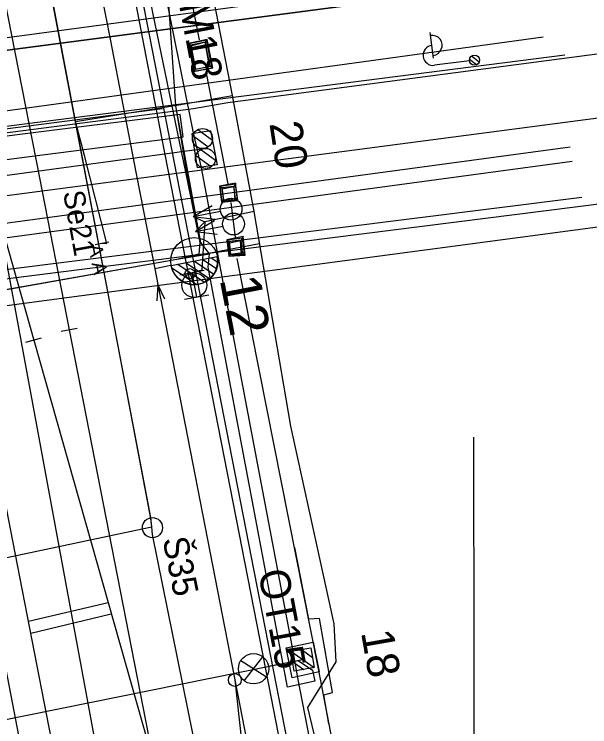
# Model space of a CAD drawing. Extents: x -545736 to -544888, y -1122892 to -1119128.
# Drawn here: x -545094.6 to -545066.05, y -1122379.66 to -1122344.28 of the extents above; entities that cross this region are included whole.
import ezdxf

# ---------------------------------------------------------------- set-up
doc = ezdxf.new("R2010")
doc.units = 0
for name, color, linetype in [('osvětlené plochy-hodnota-obrys', 7, 'Continuous'), ('Vrstva 1', 7, 'Continuous'), ('Vrstva 1 - Koleje', 7, 'Continuous'), ('Vrstva 11 - Trakce', 7, 'Continuous'), ('Vrstva 12 - Trakce zaklady', 7, 'Continuous'), ('Vrstva 17', 7, 'Continuous'), ('Vrstva 17_ploty - zabradli', 7, 'Continuous'), ('Vrstva 18', 7, 'Continuous'), ('Vrstva 2 - Vyhybky', 7, 'Continuous'), ('Vrstva 25', 7, 'Continuous'), ('Vrstva 26', 7, 'Continuous'), ('Vrstva 27', 7, 'Continuous'), ('Vrstva 28 - zabzar', 7, 'Continuous'), ('Vrstva 3 - Lisy - Pocitaci body', 7, 'Continuous'), ('Vrstva 31', 7, 'Continuous'), ('Vrstva 32', 7, 'Continuous'), ('Vrstva 33 - prvky sdelzar', 7, 'Continuous'), ('Vrstva 35', 7, 'Continuous'), ('Vrstva 4 - Teren - stezky - prechody - plochy', 7, 'Continuous'), ('Vrstva 43', 7, 'Continuous'), ('Vrstva 44', 7, 'Continuous'), ('Vrstva 45', 7, 'Continuous'), ('Vrstva 51', 7, 'Continuous'), ('Vrstva 6 - Navesti', 7, 'Continuous'), ('Vrstva 7 - Namezniky-vystroj', 7, 'Continuous')]:
    doc.layers.add(name, color=color, linetype=linetype)

msp = doc.modelspace()

# ---------------------------------------------------------------- linework, layer by layer
at = {"layer": 'osvětlené plochy-hodnota-obrys'}
msp.add_lwpolyline([(-545104.447, -1122260.603), (-545047.997, -1122549.826)], dxfattribs=at)
at = {"layer": 'Vrstva 1'}
msp.add_lwpolyline([(-545071.817, -1122365.285), (-545071.789, -1122386.998), (-545071.239, -1122399.93)], dxfattribs=at)
at = {"layer": 'Vrstva 1 - Koleje'}
for points in [[(-545113.376, -1122218.519), (-545113.071, -1122220.278), (-545112.348, -1122224.453), (-545111.157, -1122231.266), (-545109.547, -1122240.396), (-545108.011, -1122249.024), (-545106.448, -1122257.717), (-545104.028, -1122271.035), (-545102.537, -1122279.147), (-545101.024, -1122287.292), (-545099.431, -1122295.796), (-545097.933, -1122303.72), (-545096.244, -1122312.592), (-545094.57, -1122321.295), (-545093.263, -1122328.028), (-545091.542, -1122336.847), (-545089.85, -1122345.509), (-545088.55, -1122352.199), (-545087.631, -1122356.921)], [(-545104.406, -1122295.041), (-545103.083, -1122302.064), (-545101.742, -1122309.112), (-545101.552, -1122310.111), (-545100.866, -1122313.7), (-545100.02, -1122318.115), (-545098.309, -1122326.969), (-545096.524, -1122336.127), (-545095.081, -1122343.53), (-545093.348, -1122352.403), (-545091.873, -1122359.956), (-545087.666, -1122381.542), (-545084.62, -1122397.176), (-545083.841, -1122401.172), (-545083.688, -1122401.957)], [(-545107.193, -1122306.218), (-545107.061, -1122306.895), (-545103.235, -1122326.512), (-545097.228, -1122347.744), (-545093.633, -1122360.461), (-545087.666, -1122381.542), (-545083.841, -1122401.172), (-545083.688, -1122401.957)], [(-545087.985, -1122404.745), (-545089.107, -1122398.973), (-545089.487, -1122397.018), (-545091.117, -1122388.653), (-545092.864, -1122379.699), (-545094.558, -1122371.017), (-545096.155, -1122362.826), (-545097.812, -1122354.325), (-545099.028, -1122348.087), (-545103.235, -1122326.512), (-545107.061, -1122306.895), (-545107.193, -1122306.218)], [(-545087.631, -1122356.921), (-545087.478, -1122357.706), (-545083.658, -1122377.335), (-545081.276, -1122399.123), (-545079.824, -1122412.231), (-545077.406, -1122434.196), (-545073.577, -1122453.817), (-545073.422, -1122454.612)], [(-545087.631, -1122356.921), (-545087.478, -1122357.706), (-545083.658, -1122377.335), (-545079.457, -1122398.925), (-545078.22, -1122405.227), (-545076.531, -1122413.905), (-545074.914, -1122422.224), (-545073.241, -1122430.787), (-545071.58, -1122439.294), (-545069.9, -1122447.908), (-545068.694, -1122454.095), (-545068.51, -1122455.04), (-545067.74, -1122458.991), (-545066.218, -1122466.788), (-545064.604, -1122475.134), (-545063.149, -1122482.709), (-545061.605, -1122490.815), (-545060.225, -1122498.121), (-545058.79, -1122505.8), (-545058.492, -1122507.408), (-545055.506, -1122523.754), (-545052.665, -1122539.312), (-545052.521, -1122540.099)]]:
    msp.add_lwpolyline(points, dxfattribs=at)
at = {"layer": 'Vrstva 11 - Trakce'}
for p, q in [((-545085.491, -1122350.008), (-545084.772, -1122350.537)), ((-545085.735, -1122350.294), (-545084.971, -1122350.856)), ((-545110.88, -1122354.442), (-545085.188, -1122350.946)), ((-545085.343, -1122350.999), (-545084.622, -1122351.529)), ((-545085.585, -1122351.287), (-545084.823, -1122351.846)), ((-545080.874, -1122375.912), (-545079.719, -1122376.721)), ((-545080.352, -1122375.82), (-545079.811, -1122376.199)), ((-545101.275, -1122380.569), (-545080.298, -1122376.318)), ((-545080.786, -1122376.431), (-545080.238, -1122376.815))]:
    msp.add_line(p, q, dxfattribs=at)
msp.add_lwpolyline([(-545079.892, -1122375.739), (-545079.719, -1122376.724), (-545080.704, -1122376.897), (-545080.877, -1122375.912)], close=True, dxfattribs=at)
for centre in [(-545085.263, -1122350.452), (-545085.113, -1122351.44)]:
    msp.add_circle(centre, 0.5, dxfattribs=at)
at = {"layer": 'Vrstva 12 - Trakce zaklady'}
for p, q in [((-545084.863, -1122350.071), (-545084.537, -1122351.761)), ((-545084.537, -1122351.761), (-545085.526, -1122351.912))]:
    msp.add_line(p, q, dxfattribs=at)
for points in [[(-545084.863, -1122350.071), (-545085.784, -1122350.221), (-545085.526, -1122351.912)], [(-545080.808, -1122377.221), (-545081.104, -1122375.732), (-545079.774, -1122375.454), (-545079.476, -1122376.939), (-545080.808, -1122377.221)]]:
    msp.add_lwpolyline(points, dxfattribs=at)
at = {"layer": 'Vrstva 17'}
for p, q in [((-545085.414, -1122345.552), (-545085.951, -1122342.809)), ((-545083.985, -1122352.701), (-545085.073, -1122347.125)), ((-545083.62, -1122355.366), (-545083.84, -1122353.626))]:
    msp.add_line(p, q, dxfattribs=at)
for points in [[(-545142.182, -1122352.291), (-545108.956, -1122347.906), (-545069.185, -1122342.677)], [(-545146.453, -1122356.36), (-545095.539, -1122349.904), (-545067.281, -1122346.288)], [(-545079.508, -1122376.78), (-545083.537, -1122356.407)], [(-545061.455, -1122470.527), (-545065.01, -1122451.773), (-545069.381, -1122428.948), (-545072.48, -1122413.359), (-545077.522, -1122387.101), (-545079.508, -1122376.78)]]:
    msp.add_lwpolyline(points, dxfattribs=at)
msp.add_lwpolyline([(-545110.205, -1122352.227), (-545110.029, -1122353.433), (-545106.044, -1122352.909), (-545100.064, -1122352.152), (-545093.841, -1122351.344), (-545086.227, -1122350.368), (-545086.369, -1122349.263), (-545094.322, -1122350.256), (-545100.522, -1122351.058), (-545106.174, -1122351.815)], close=True, dxfattribs=at)
at = {"layer": 'Vrstva 17_ploty - zabradli'}
msp.add_line((-545087.248, -1122348.977), (-545109.522, -1122351.86), dxfattribs=at)
msp.add_lwpolyline([(-545078.996, -1122379.511), (-545079.237, -1122378.07), (-545078.802, -1122377.952), (-545079.456, -1122374.286), (-545079.979, -1122374.316), (-545080.687, -1122370.762)], dxfattribs=at)
at = {"layer": 'Vrstva 18'}
for points in [[(-545138.528, -1122355.794), (-545137.533, -1122355.554), (-545112.497, -1122352.474), (-545110.835, -1122352.205), (-545085.711, -1122348.956), (-545084.008, -1122348.662), (-545059.035, -1122345.367), (-545058.23, -1122345.269)], [(-545085.032, -1122345.535), (-545085.063, -1122345.56), (-545085.12, -1122345.67), (-545085.136, -1122345.664)], [(-545085.957, -1122345.733), (-545085.933, -1122345.747), (-545085.831, -1122345.81), (-545085.849, -1122345.861)], [(-545084.751, -1122346.946), (-545084.784, -1122346.938), (-545084.875, -1122346.857), (-545084.914, -1122346.877)], [(-545085.714, -1122347.128), (-545085.681, -1122347.108), (-545085.611, -1122347.006), (-545085.624, -1122347.013)], [(-545084.41, -1122352.812), (-545084.406, -1122352.831), (-545084.295, -1122352.899), (-545084.302, -1122352.964)], [(-545083.615, -1122352.673), (-545083.63, -1122352.722), (-545083.701, -1122352.827), (-545083.695, -1122352.85)], [(-545084.318, -1122353.611), (-545084.3, -1122353.603), (-545084.217, -1122353.502), (-545084.211, -1122353.537)], [(-545083.509, -1122353.536), (-545083.524, -1122353.513), (-545083.621, -1122353.432), (-545083.632, -1122353.49)], [(-545084.051, -1122355.475), (-545084.058, -1122355.496), (-545083.942, -1122355.562), (-545083.988, -1122355.658)], [(-545083.239, -1122355.31), (-545083.277, -1122355.39), (-545083.344, -1122355.499), (-545083.368, -1122355.525)], [(-545083.137, -1122356.241), (-545083.169, -1122356.19), (-545083.268, -1122356.11), (-545083.324, -1122356.18)], [(-545083.956, -1122356.3), (-545083.944, -1122356.298), (-545083.865, -1122356.197), (-545083.879, -1122356.219)]]:
    msp.add_lwpolyline(points, dxfattribs=at)
for points in [[(-545085.714, -1122347.128), (-545084.751, -1122346.946), (-545085.032, -1122345.535), (-545085.957, -1122345.733)], [(-545085.681, -1122347.108), (-545084.784, -1122346.938), (-545085.063, -1122345.56), (-545085.933, -1122345.747)], [(-545085.624, -1122347.013), (-545084.914, -1122346.877), (-545085.136, -1122345.664), (-545085.849, -1122345.861)], [(-545085.611, -1122347.006), (-545084.875, -1122346.857), (-545085.12, -1122345.67), (-545085.831, -1122345.81)], [(-545138.864, -1122364.602), (-545139.575, -1122359.146), (-545057.446, -1122348.339), (-545056.693, -1122353.666)], [(-545084.318, -1122353.611), (-545083.509, -1122353.536), (-545083.615, -1122352.673), (-545084.41, -1122352.812)], [(-545084.3, -1122353.603), (-545083.524, -1122353.513), (-545083.63, -1122352.722), (-545084.406, -1122352.831)], [(-545084.211, -1122353.537), (-545083.632, -1122353.49), (-545083.695, -1122352.85), (-545084.302, -1122352.964)], [(-545084.217, -1122353.502), (-545083.621, -1122353.432), (-545083.701, -1122352.827), (-545084.295, -1122352.899)], [(-545083.944, -1122356.298), (-545083.169, -1122356.19), (-545083.277, -1122355.39), (-545084.058, -1122355.496)], [(-545083.956, -1122356.3), (-545083.137, -1122356.241), (-545083.239, -1122355.31), (-545084.051, -1122355.475)], [(-545083.879, -1122356.219), (-545083.324, -1122356.18), (-545083.368, -1122355.525), (-545083.988, -1122355.658)], [(-545083.865, -1122356.197), (-545083.268, -1122356.11), (-545083.344, -1122355.499), (-545083.942, -1122355.562)]]:
    msp.add_lwpolyline(points, close=True, dxfattribs=at)
at = {"layer": 'Vrstva 2 - Vyhybky'}
for p, q in [((-545086.823, -1122356.761), (-545084.525, -1122356.315)), ((-545085.656, -1122356.535), (-545084.699, -1122357.181)), ((-545085.24, -1122356.454), (-545084.567, -1122356.908)), ((-545084.823, -1122356.373), (-545084.507, -1122356.586)), ((-545086.824, -1122356.762), (-545087.631, -1122356.921)), ((-545086.823, -1122356.762), (-545086.823, -1122356.761)), ((-545086.8, -1122356.849), (-545085.541, -1122357.698)), ((-545086.49, -1122356.696), (-545085.164, -1122357.59)), ((-545086.073, -1122356.615), (-545084.895, -1122357.41)), ((-545091.48, -1122359.879), (-545092.266, -1122360.033)), ((-545094.018, -1122360.57), (-545093.248, -1122360.352))]:
    msp.add_line(p, q, dxfattribs=at)
for points in [[(-545087.631, -1122356.921), (-545087.478, -1122357.706), (-545083.658, -1122377.335), (-545079.457, -1122398.925)], [(-545087.127, -1122358.425), (-545087.478, -1122357.706), (-545087.534, -1122358.504)], [(-545091.873, -1122359.956), (-545087.666, -1122381.542), (-545083.841, -1122401.172), (-545083.688, -1122401.957)], [(-545093.633, -1122360.461), (-545087.666, -1122381.542)], [(-545083.658, -1122377.335), (-545081.276, -1122399.123)]]:
    msp.add_lwpolyline(points, dxfattribs=at)
for centre, radius in [((-545085.668, -1122356.538), 1.17), ((-545083.658, -1122377.335), 0.32)]:
    msp.add_circle(centre, radius, dxfattribs=at)
msp.add_arc((-545085.674, -1122356.538), 1.171, 191.0329, 10.9937, dxfattribs=at)
at = {"layer": 'Vrstva 25'}
for p, q in [((-545073.795, -1122346.468), (-545073.961, -1122345.179)), ((-545072.015, -1122346.593), (-545073.751, -1122346.816)), ((-545071.664, -1122346.79), (-545072.012, -1122346.521)), ((-545071.535, -1122346.653), (-545071.914, -1122346.36)), ((-545083.189, -1122377.375), (-545082.269, -1122376.181)), ((-545083.362, -1122376.374), (-545082.083, -1122377.174)), ((-545081.985, -1122376.642), (-545080.511, -1122376.364))]:
    msp.add_line(p, q, dxfattribs=at)
for centre, radius in [((-545071.767, -1122346.562), 0.25), ((-545071.767, -1122346.562), 0.25), ((-545082.726, -1122376.78), 0.754)]:
    msp.add_circle(centre, radius, dxfattribs=at)
for centre, start, end in [((-545073.872, -1122345.823), 276.5896, 97.9947), ((-545073.814, -1122346.32), 97.2922, 277.2922)]:
    msp.add_arc(centre, 0.5, start, end, dxfattribs=at)
at = {"layer": 'Vrstva 26'}
for points in [[(-545085.349, -1122355.607), (-545085.955, -1122352.609), (-545086.586, -1122348.826), (-545087.046, -1122342.074), (-545086.719, -1122342.278)], [(-545080.511, -1122376.364), (-545079.805, -1122376.844), (-545079.694, -1122377.402), (-545081.042, -1122377.7), (-545084.983, -1122356.837), (-545084.91, -1122356.171), (-545085.349, -1122355.607)]]:
    msp.add_lwpolyline(points, dxfattribs=at)
at = {"layer": 'Vrstva 27'}
msp.add_line((-545085.885, -1122357.135), (-545085.875, -1122357.185), dxfattribs=at)
msp.add_circle((-545085.88, -1122357.16), 0.25, dxfattribs=at)
at = {"layer": 'Vrstva 28 - zabzar'}
for points in [[(-545095.98, -1122406.73), (-545094.09, -1122406.23), (-545085.61, -1122404.88), (-545075.19, -1122403.13), (-545078.57, -1122384.82), (-545080.03, -1122378.7), (-545078.63, -1122376.44), (-545078.73, -1122374.54), (-545080.88, -1122364.73), (-545082.7, -1122354.07), (-545083.77, -1122348.32), (-545086.63, -1122333.57), (-545090.57, -1122312.4), (-545090.59, -1122308.19), (-545090.62, -1122301.79), (-545090.63, -1122299.65)], [(-545090.25, -1122355.64), (-545090.01, -1122355.67), (-545091.12, -1122351.29), (-545091.56, -1122349.6), (-545086.44, -1122348.77), (-545083.77, -1122348.32)], [(-545082.7, -1122354.07), (-545085.15, -1122354.58), (-545085.29, -1122356.99), (-545085.88, -1122357.16), (-545085.67, -1122357.73)], [(-545085.73, -1122354.32), (-545085.15, -1122354.58), (-545085.61, -1122355.06)], [(-545099.253, -1122358.692), (-545086.529, -1122356.433), (-545082.43, -1122355.67)]]:
    msp.add_lwpolyline(points, dxfattribs=at)
at = {"layer": 'Vrstva 3 - Lisy - Pocitaci body'}
for p, q in [((-545085.73, -1122354.32), (-545084.78, -1122353.784)), ((-545085.73, -1122354.32), (-545084.375, -1122354.056)), ((-545085.73, -1122354.32), (-545084.648, -1122354.461)), ((-545085.61, -1122355.06), (-545084.66, -1122354.523)), ((-545085.61, -1122355.06), (-545084.256, -1122354.796)), ((-545085.61, -1122355.06), (-545084.528, -1122355.2)), ((-545085.179, -1122357.01), (-545086.39, -1122357.239)), ((-545085.784, -1122357.125), (-545085.556, -1122358.335)), ((-545084.95, -1122358.221), (-545086.161, -1122358.45))]:
    msp.add_line(p, q, dxfattribs=at)
for centre, radius in [((-545083.843, -1122353.955), 0.542), ((-545083.723, -1122354.694), 0.542), ((-545085.669, -1122357.732), 0.616)]:
    msp.add_circle(centre, radius, dxfattribs=at)
at = {"layer": 'Vrstva 31'}
for points in [[(-545099.42, -1122398.8), (-545103.547, -1122397.42), (-545105.43, -1122395.56), (-545106.274, -1122395.154), (-545105.78, -1122369.62), (-545105.743, -1122367.234), (-545104.85, -1122365.46), (-545104.4, -1122359.63), (-545103.057, -1122359.392), (-545086.529, -1122356.433), (-545084.91, -1122356.171), (-545085.349, -1122355.607), (-545086.586, -1122348.826), (-545087.046, -1122342.074), (-545091.806, -1122316.702), (-545094.445, -1122311.621), (-545096.102, -1122302.896), (-545095.653, -1122299.445), (-545096.017, -1122293.637), (-545097.072, -1122285.85), (-545097.996, -1122280.011), (-545097.935, -1122279.662)], [(-545095.98, -1122406.73), (-545094.09, -1122406.23), (-545085.61, -1122404.88), (-545075.19, -1122403.13), (-545078.57, -1122384.82), (-545080.03, -1122378.7), (-545078.63, -1122376.44), (-545078.73, -1122374.54), (-545080.88, -1122364.73), (-545082.7, -1122354.07), (-545083.77, -1122348.32), (-545086.63, -1122333.57), (-545090.57, -1122312.4), (-545090.59, -1122308.19), (-545090.62, -1122301.79), (-545090.63, -1122299.65), (-545090.83, -1122293.64)], [(-545095.703, -1122299.445), (-545096.126, -1122302.853), (-545094.453, -1122311.67), (-545086.005, -1122352.609), (-545085.399, -1122355.607), (-545085.45, -1122356.199), (-545086.529, -1122356.458), (-545103.057, -1122359.392), (-545104.4, -1122359.63), (-545104.414, -1122359.678), (-545104.871, -1122365.415), (-545105.715, -1122367.212), (-545105.802, -1122369.575), (-545106.034, -1122382.516), (-545106.23, -1122395.131), (-545105.43, -1122395.56), (-545103.547, -1122397.42), (-545100.71, -1122398.51), (-545099.42, -1122398.8), (-545099.54, -1122400.09), (-545099.24, -1122402.115), (-545098.313, -1122409.178)]]:
    msp.add_lwpolyline(points, dxfattribs=at)
at = {"layer": 'Vrstva 32'}
msp.add_lwpolyline([(-545075.19, -1122403.13), (-545078.57, -1122384.82), (-545080.03, -1122378.7), (-545078.63, -1122376.44), (-545078.73, -1122374.54), (-545080.88, -1122364.73), (-545082.7, -1122354.07), (-545083.77, -1122348.32), (-545086.63, -1122333.57), (-545090.57, -1122312.4), (-545090.59, -1122308.19), (-545090.63, -1122299.65), (-545090.83, -1122293.64)], dxfattribs=at)
msp.add_lwpolyline([(-545075.19, -1122403.13), (-545078.57, -1122384.82), (-545080.03, -1122378.7), (-545078.63, -1122376.44), (-545078.73, -1122374.54), (-545080.88, -1122364.73), (-545082.7, -1122354.07), (-545083.77, -1122348.32), (-545086.63, -1122333.57), (-545090.57, -1122312.4), (-545090.59, -1122308.19), (-545090.63, -1122299.65), (-545090.83, -1122293.64)], dxfattribs=at)
at = {"layer": 'Vrstva 33 - prvky sdelzar'}
for points in [[(-545104.4, -1122359.63), (-545103.057, -1122359.392), (-545086.529, -1122356.433), (-545084.91, -1122356.171)], [(-545085.45, -1122356.199), (-545086.529, -1122356.458), (-545103.057, -1122359.392), (-545104.4, -1122359.63)]]:
    msp.add_lwpolyline(points, dxfattribs=at)
at = {"layer": 'Vrstva 35'}
msp.add_line((-545091.56, -1122349.6), (-545086.44, -1122348.77), dxfattribs=at)
msp.add_lwpolyline([(-545104.32, -1122359.55), (-545103.057, -1122359.392), (-545099.253, -1122358.692), (-545086.529, -1122356.433), (-545082.43, -1122355.67)], dxfattribs=at)
at = {"layer": 'Vrstva 4 - Teren - stezky - prechody - plochy'}
for points in [[(-545070.278, -1122429.488), (-545072.618, -1122417.894), (-545080.534, -1122377.233), (-545080.813, -1122375.639), (-545085.315, -1122351.9), (-545085.715, -1122350.161), (-545094.088, -1122308.462), (-545094.396, -1122306.861), (-545099.393, -1122278.86), (-545099.655, -1122277.461), (-545106.254, -1122241.136), (-545106.526, -1122239.499)], [(-545071.756, -1122430.223), (-545074.076, -1122418.135), (-545081.968, -1122377.565), (-545087.268, -1122350.478), (-545095.305, -1122308.703), (-545101.263, -1122277.511), (-545107.8, -1122241.308)], [(-545100.915, -1122379.805), (-545096.774, -1122401.019), (-545090.332, -1122433.377), (-545090.074, -1122434.757), (-545085.349, -1122459.985), (-545085.015, -1122461.52), (-545081.07, -1122481.884), (-545079.587, -1122481.709), (-545079.247, -1122484.854), (-545076.321, -1122485.056), (-545075.964, -1122483.68), (-545081.755, -1122453.25), (-545091.085, -1122405.745), (-545097.013, -1122374.966), (-545101.617, -1122351.417), (-545104.019, -1122337.885), (-545106.569, -1122322.088), (-545105.65, -1122321.963), (-545100.125, -1122351.182), (-545095.522, -1122374.321), (-545089.503, -1122405.512), (-545080.247, -1122452.974), (-545074.197, -1122483.96)], [(-545105.65, -1122321.963), (-545100.125, -1122351.182), (-545095.522, -1122374.321), (-545089.503, -1122405.512), (-545080.247, -1122452.974), (-545074.197, -1122483.96)]]:
    msp.add_lwpolyline(points, dxfattribs=at)
at = {"layer": 'Vrstva 43'}
msp.add_circle((-545087.744, -1122369.773), 0.5, dxfattribs=at)
at = {"layer": 'Vrstva 44'}
for points in [[(-545087.777, -1122369.733), (-545087.826, -1122369.268), (-545095.531, -1122328.847), (-545095.558, -1122328.641), (-545095.651, -1122328.084), (-545100.679, -1122302.692), (-545100.68, -1122302.502), (-545100.738, -1122301.967), (-545108.648, -1122258.473), (-545108.679, -1122258.214), (-545108.763, -1122257.836), (-545117.081, -1122210.337), (-545117.262, -1122209.864), (-545117.215, -1122209.424), (-545121.519, -1122184.436), (-545121.632, -1122183.916), (-545121.7, -1122183.481), (-545124.149, -1122170.255), (-545124.353, -1122170.102)], [(-545117.207, -1122408.356), (-545114.472, -1122375.479), (-545114.397, -1122375.376), (-545113.729, -1122375.225), (-545088.258, -1122369.827), (-545087.777, -1122369.733), (-545087.831, -1122369.323), (-545095.469, -1122329.039), (-545095.558, -1122328.641), (-545095.683, -1122328.17), (-545100.602, -1122302.903), (-545100.68, -1122302.502), (-545100.749, -1122302.024), (-545108.572, -1122258.755)], [(-545090.429, -1122381.179), (-545100.223, -1122328.175), (-545105.488, -1122303.129), (-545105.599, -1122302.8)], [(-545075.938, -1122428.428), (-545087.733, -1122370.109), (-545087.777, -1122369.733)]]:
    msp.add_lwpolyline(points, dxfattribs=at)
at = {"layer": 'Vrstva 45'}
for p, q in [((-545139.725, -1122363.061), (-545055.162, -1122352.371)), ((-545066.435, -1122353.383), (-545139.403, -1122362.517))]:
    msp.add_line(p, q, dxfattribs=at)
for points in [[(-545067.011, -1122350.877), (-545109.509, -1122356.617), (-545140.355, -1122360.541)], [(-545140.195, -1122361.189), (-545095.329, -1122355.411), (-545066.921, -1122351.57)]]:
    msp.add_lwpolyline(points, dxfattribs=at)
at = {"layer": 'Vrstva 51'}
for points in [[(-545142.192, -1122351.396), (-545103.221, -1122346.54), (-545069.351, -1122341.978)], [(-545069.185, -1122342.677), (-545108.956, -1122347.906), (-545142.182, -1122352.291)], [(-545141.389, -1122354.973), (-545102.76, -1122350.13), (-545068.364, -1122345.407)]]:
    msp.add_lwpolyline(points, dxfattribs=at)
at = {"layer": 'Vrstva 6 - Navesti'}
msp.add_line((-545090.594, -1122355.707), (-545089.906, -1122355.573), dxfattribs=at)
at = {"layer": 'Vrstva 7 - Namezniky-vystroj'}
for p, q in [((-545093.893, -1122374.423), (-545089.948, -1122373.481)), ((-545093.778, -1122375.012), (-545089.784, -1122374.059))]:
    msp.add_line(p, q, dxfattribs=at)

# ---------------------------------------------------------------- texts
at = {"layer": 'Vrstva 11 - Trakce'}
for s, rotation, p in [('20', 278.6749, (-545081.943, -1122349.702)), ('18', 280.0054, (-545077.399, -1122374.97))]:
    msp.add_text(s, height=1.6, rotation=rotation, dxfattribs=at).set_placement(p)
at = {"layer": 'Vrstva 2 - Vyhybky'}
msp.add_text('12', height=2, rotation=281.0345, dxfattribs=at).set_placement((-545084.414, -1122357.436))
at = {"layer": 'Vrstva 25'}
for s, rotation, p in [('OM18', 280.7609, (-545086.719, -1122342.278)), ('OT15', 280.6971, (-545082.504, -1122371.965))]:
    msp.add_text(s, height=1.5, rotation=rotation, dxfattribs=at).set_placement(p)
at = {"layer": 'Vrstva 43'}
msp.add_text('Š35', height=1.25, rotation=281.4338, dxfattribs=at).set_placement((-545087.247, -1122370.346))
at = {"layer": 'Vrstva 6 - Navesti'}
for s, height, rotation, p in [('Se21', 1.05, 280.2254, (-545092.183, -1122353.12)), ('A A ', 0.7, 281.0121, (-545090.937, -1122355.774))]:
    msp.add_text(s, height=height, rotation=rotation, dxfattribs=at).set_placement(p)

doc.saveas('drawing.dxf')
